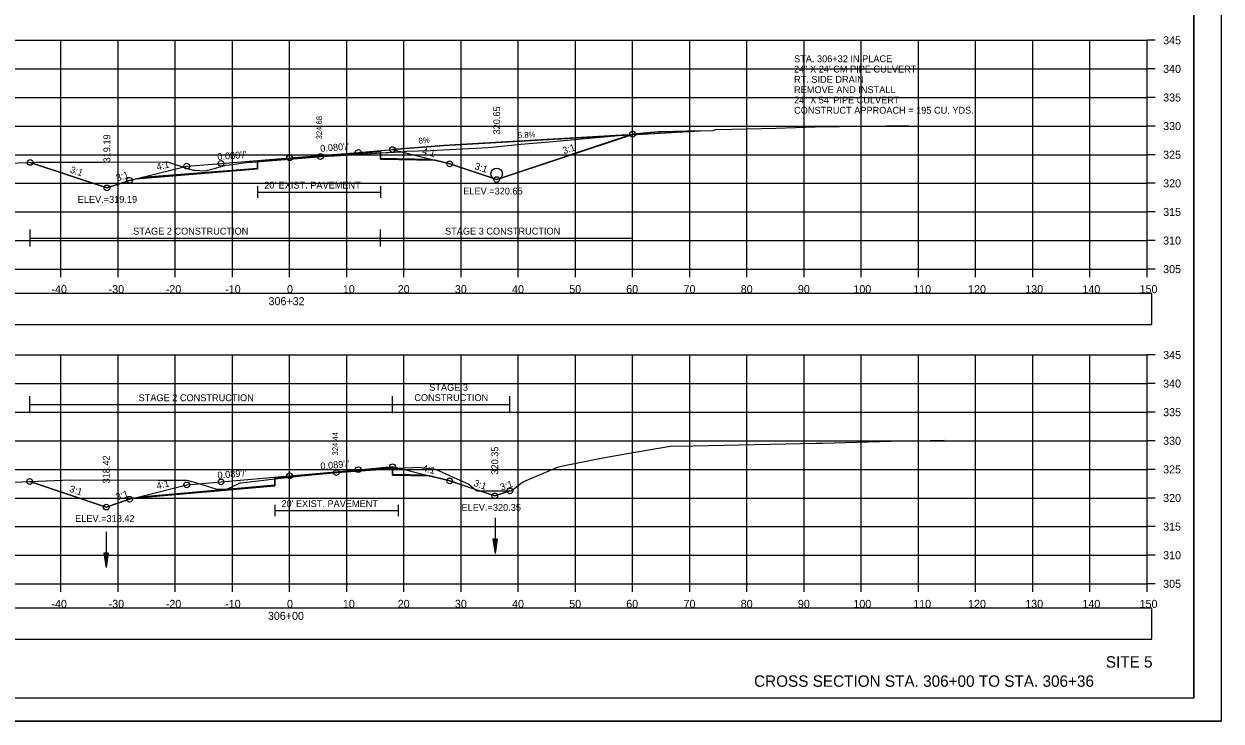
# Model space of a CAD drawing. Extents: x 1376273 to 1384221, y 378927 to 384592.
# Drawn here: x 1381311.9 to 1381521.3, y 380965.2 to 381087 of the extents above; entities that cross this region are included whole.
import ezdxf

# ---------------------------------------------------------------- set-up
doc = ezdxf.new("R2010")
doc.units = 0
for name, color, linetype in [('R_Alt Surface', 7, 'Continuous'), ('R_Axis', 7, 'Continuous'), ('R_Axis Annot', 7, 'Continuous'), ('R_Border', 7, 'Continuous'), ('R_Border Notes', 7, 'Continuous'), ('R_Dimension', 7, 'Continuous'), ('R_Draft', 7, 'Continuous'), ('R_Drive', 7, 'Continuous'), ('R_Exist Surface', 7, 'Continuous'), ('R_Fin Surface', 7, 'Continuous'), ('R_Grid', 7, 'Continuous'), ('R_No Plot', 7, 'Continuous'), ('R_Water', 7, 'Continuous'), ('R_Xsect Elev', 7, 'Continuous'), ('R_Xsect Slope', 7, 'Continuous'), ('T_Detection Zones', 7, 'Continuous'), ('T_Notes', 7, 'Continuous')]:
    doc.layers.add(name, color=color, linetype=linetype)

msp = doc.modelspace()

# ---------------------------------------------------------------- linework, layer by layer
at = {"layer": 'R_Alt Surface'}
for points in [[(1381332.51, 381060.23), (1381352.74, 381061.84), (1381352.75, 381063.01), (1381358.35, 381063.46), (1381374.24, 381064.73), (1381374.25, 381063.56), (1381383.06, 381063.38)], [(1381352.75, 381058.65), (1381352.75, 381056.65)], [(1381352.75, 381057.65), (1381374.24, 381057.65)], [(1381374.24, 381058.65), (1381374.24, 381056.65)], [(1381332.08, 381004.38), (1381355.75, 381006.49), (1381355.76, 381007.65), (1381358.35, 381007.88), (1381376.35, 381009.49), (1381376.36, 381008.32), (1381382.15, 381008.2)], [(1381355.76, 381002.97), (1381355.76, 381000.97)], [(1381377.34, 381002.97), (1381377.34, 381000.97)], [(1381355.76, 381001.97), (1381377.34, 381001.97)]]:
    msp.add_lwpolyline(points, dxfattribs=at)
at = {"layer": 'R_Axis'}
for p, q in [((1381508.35, 381044.17), (1381508.35, 381084.17)), ((1381509.75, 381084.17), (1381508.35, 381084.17)), ((1381509.75, 381079.17), (1381508.35, 381079.17)), ((1381509.75, 381074.17), (1381508.35, 381074.17)), ((1381509.75, 381069.17), (1381508.35, 381069.17)), ((1381509.75, 381064.17), (1381508.35, 381064.17)), ((1381509.75, 381059.17), (1381508.35, 381059.17)), ((1381509.75, 381054.17), (1381508.35, 381054.17)), ((1381509.75, 381049.17), (1381508.35, 381049.17)), ((1381208.35, 381044.17), (1381508.35, 381044.17)), ((1381318.35, 381042.77), (1381318.35, 381044.17)), ((1381328.35, 381042.77), (1381328.35, 381044.17)), ((1381338.35, 381042.77), (1381338.35, 381044.17)), ((1381348.35, 381042.77), (1381348.35, 381044.17)), ((1381358.35, 381042.77), (1381358.35, 381044.17)), ((1381368.35, 381042.77), (1381368.35, 381044.17)), ((1381378.35, 381042.77), (1381378.35, 381044.17)), ((1381388.35, 381042.77), (1381388.35, 381044.17)), ((1381398.35, 381042.77), (1381398.35, 381044.17)), ((1381408.35, 381042.77), (1381408.35, 381044.17)), ((1381418.35, 381042.77), (1381418.35, 381044.17)), ((1381428.35, 381042.77), (1381428.35, 381044.17)), ((1381438.35, 381042.77), (1381438.35, 381044.17)), ((1381448.35, 381042.77), (1381448.35, 381044.17)), ((1381458.35, 381042.77), (1381458.35, 381044.17)), ((1381468.35, 381042.77), (1381468.35, 381044.17)), ((1381478.35, 381042.77), (1381478.35, 381044.17)), ((1381488.35, 381042.77), (1381488.35, 381044.17)), ((1381498.35, 381042.77), (1381498.35, 381044.17)), ((1381508.35, 381042.77), (1381508.35, 381044.17)), ((1381509.75, 381044.17), (1381508.35, 381044.17)), ((1381508.35, 380989.17), (1381508.35, 381029.17)), ((1381509.75, 381029.17), (1381508.35, 381029.17)), ((1381509.75, 381024.17), (1381508.35, 381024.17)), ((1381509.75, 381019.17), (1381508.35, 381019.17)), ((1381509.75, 381014.17), (1381508.35, 381014.17)), ((1381509.75, 381009.17), (1381508.35, 381009.17)), ((1381509.75, 381004.17), (1381508.35, 381004.17)), ((1381509.75, 380999.17), (1381508.35, 380999.17)), ((1381509.75, 380994.17), (1381508.35, 380994.17)), ((1381208.35, 380989.17), (1381508.35, 380989.17)), ((1381318.35, 380987.77), (1381318.35, 380989.17)), ((1381328.35, 380987.77), (1381328.35, 380989.17)), ((1381338.35, 380987.77), (1381338.35, 380989.17)), ((1381348.35, 380987.77), (1381348.35, 380989.17)), ((1381358.35, 380987.77), (1381358.35, 380989.17)), ((1381368.35, 380987.77), (1381368.35, 380989.17)), ((1381378.35, 380987.77), (1381378.35, 380989.17)), ((1381388.35, 380987.77), (1381388.35, 380989.17)), ((1381398.35, 380987.77), (1381398.35, 380989.17)), ((1381408.35, 380987.77), (1381408.35, 380989.17)), ((1381418.35, 380987.77), (1381418.35, 380989.17)), ((1381428.35, 380987.77), (1381428.35, 380989.17)), ((1381438.35, 380987.77), (1381438.35, 380989.17)), ((1381448.35, 380987.77), (1381448.35, 380989.17)), ((1381458.35, 380987.77), (1381458.35, 380989.17)), ((1381468.35, 380987.77), (1381468.35, 380989.17)), ((1381478.35, 380987.77), (1381478.35, 380989.17)), ((1381488.35, 380987.77), (1381488.35, 380989.17)), ((1381498.35, 380987.77), (1381498.35, 380989.17)), ((1381508.35, 380987.77), (1381508.35, 380989.17)), ((1381509.75, 380989.17), (1381508.35, 380989.17))]:
    msp.add_line(p, q, dxfattribs=at)
at = {"layer": 'R_Axis Annot'}
for points in [[(1381207.5, 381034.5), (1381509.19, 381034.5), (1381509.19, 381039.92), (1381207.5, 381039.92)], [(1381207.5, 380979.52), (1381509.19, 380979.52), (1381509.19, 380984.93), (1381207.5, 380984.93)]]:
    msp.add_lwpolyline(points, close=True, dxfattribs=at)
at = {"layer": 'R_Border'}
for q in [(1381516.53, 381174.63), (1381200.35, 380969.17)]:
    msp.add_line((1381516.53, 380969.17), q, dxfattribs=at)
at = {"layer": 'R_Dimension'}
for p, q in [((1381312.97, 381048.11), (1381312.97, 381051.11)), ((1381374.24, 381048.11), (1381374.24, 381051.11)), ((1381418.35, 381048.11), (1381418.35, 381051.11)), ((1381312.97, 381049.61), (1381418.35, 381049.61)), ((1381312.88, 381018.99), (1381312.88, 381021.99)), ((1381376.36, 381018.99), (1381376.36, 381021.99)), ((1381396.89, 381018.99), (1381396.89, 381021.99)), ((1381312.88, 381020.49), (1381396.89, 381020.49))]:
    msp.add_line(p, q, dxfattribs=at)
at = {"layer": 'R_Drive'}
for p, q in [((1381385.32, 381065.78), (1381430.18, 381068.37)), ((1381376.35, 381065.06), (1381385.32, 381065.78))]:
    msp.add_line(p, q, dxfattribs=at)
at = {"layer": 'R_Exist Surface'}
for points in [[(1381307.71, 381062.66), (1381313.95, 381062.87), (1381325.62, 381062.89), (1381337.01, 381062.94), (1381340.67, 381061.72), (1381341.53, 381061.47), (1381341.77, 381061.46), (1381343.5, 381061.33), (1381345.39, 381061.83), (1381347.21, 381062.33), (1381347.85, 381062.41), (1381349.89, 381062.72), (1381351.26, 381062.84), (1381351.75, 381062.89), (1381362.65, 381063.77), (1381363.73, 381063.85), (1381367.31, 381064.06), (1381375.24, 381064.54), (1381375.58, 381064.55), (1381376.67, 381064.61), (1381377.83, 381064.66), (1381377.89, 381064.67), (1381378.78, 381064.77), (1381383.01, 381064.93), (1381393.09, 381065.46), (1381398.81, 381065.99), (1381403.76, 381066.43), (1381422.89, 381068.16), (1381423.16, 381068.17), (1381432.5, 381068.43), (1381432.85, 381068.56), (1381435.74, 381068.62), (1381443.42, 381068.83), (1381450.28, 381069.02), (1381458.87, 381069.14), (1381466.64, 381069.26)], [(1381308.78, 381006.89), (1381320.01, 381007.32), (1381335.36, 381007.27), (1381340.37, 381007.26), (1381340.66, 381007.24), (1381341.66, 381006.93), (1381345.45, 381005.77), (1381346.97, 381005.72), (1381347.38, 381005.7), (1381349.47, 381006.72), (1381349.67, 381006.83), (1381349.79, 381006.85), (1381352.82, 381007.17), (1381353.83, 381007.29), (1381354.76, 381007.43), (1381360.45, 381008.03), (1381366.52, 381008.61), (1381373.4, 381009.11), (1381378.34, 381009.44), (1381379.88, 381009.52), (1381380.82, 381009.57), (1381382.65, 381009.35), (1381383.87, 381009.2), (1381386.98, 381007.8), (1381389.7, 381006.58), (1381390.11, 381006.26), (1381391.1, 381005.43), (1381395.04, 381005.41), (1381397.09, 381005.41), (1381397.99, 381006.06), (1381398.69, 381006.65), (1381399.3, 381007.07), (1381405.07, 381009.52), (1381405.42, 381009.64), (1381405.88, 381009.73), (1381407.32, 381010.02), (1381413.16, 381011.2), (1381417.47, 381011.97), (1381424.91, 381013.24), (1381428.93, 381013.31), (1381450.45, 381013.74), (1381450.9, 381013.75), (1381451.64, 381013.77), (1381463.52, 381014.12), (1381468.09, 381014.19), (1381472.86, 381014.25)]]:
    msp.add_lwpolyline(points, dxfattribs=at)
at = {"layer": 'R_Fin Surface'}
for points in [[(1381312.97, 381062.83), (1381326.38, 381058.36), (1381330.35, 381059.69), (1381332.61, 381060.25), (1381340.35, 381062.19), (1381346.35, 381062.66), (1381358.35, 381063.62), (1381370.35, 381064.58), (1381376.35, 381065.06), (1381382.6, 381063.5), (1381386.35, 381062.56), (1381394.57, 381059.82), (1381418.35, 381067.75)], [(1381312.88, 381007.05), (1381326.27, 381002.59), (1381330.35, 381003.95), (1381332.24, 381004.42), (1381340.35, 381006.45), (1381346.35, 381006.98), (1381358.35, 381008.05), (1381370.35, 381009.12), (1381376.35, 381009.65), (1381382.12, 381008.21), (1381386.35, 381007.15), (1381394.24, 381004.53), (1381396.89, 381005.41)]]:
    msp.add_lwpolyline(points, dxfattribs=at)
at = {"layer": 'R_Grid'}
for p, q in [((1381208.35, 381084.17), (1381508.35, 381084.17)), ((1381318.35, 381044.17), (1381318.35, 381084.17)), ((1381328.35, 381044.17), (1381328.35, 381084.17)), ((1381338.35, 381044.17), (1381338.35, 381084.17)), ((1381348.35, 381044.17), (1381348.35, 381084.17)), ((1381358.35, 381044.17), (1381358.35, 381084.17)), ((1381368.35, 381044.17), (1381368.35, 381084.17)), ((1381378.35, 381044.17), (1381378.35, 381084.17)), ((1381388.35, 381044.17), (1381388.35, 381084.17)), ((1381398.35, 381044.17), (1381398.35, 381084.17)), ((1381408.35, 381044.17), (1381408.35, 381084.17)), ((1381418.35, 381044.17), (1381418.35, 381084.17)), ((1381428.35, 381044.17), (1381428.35, 381084.17)), ((1381438.35, 381044.17), (1381438.35, 381084.17)), ((1381448.35, 381044.17), (1381448.35, 381084.17)), ((1381458.35, 381044.17), (1381458.35, 381084.17)), ((1381468.35, 381044.17), (1381468.35, 381084.17)), ((1381478.35, 381044.17), (1381478.35, 381084.17)), ((1381488.35, 381044.17), (1381488.35, 381084.17)), ((1381498.35, 381044.17), (1381498.35, 381084.17)), ((1381508.35, 381044.17), (1381508.35, 381084.17)), ((1381208.35, 381079.17), (1381508.35, 381079.17)), ((1381208.35, 381074.17), (1381508.35, 381074.17)), ((1381208.35, 381069.17), (1381508.35, 381069.17)), ((1381208.35, 381064.17), (1381508.35, 381064.17)), ((1381208.35, 381059.17), (1381508.35, 381059.17)), ((1381208.35, 381054.17), (1381508.35, 381054.17)), ((1381208.35, 381049.17), (1381508.35, 381049.17)), ((1381208.35, 381044.17), (1381508.35, 381044.17)), ((1381208.35, 381029.17), (1381508.35, 381029.17)), ((1381318.35, 380989.17), (1381318.35, 381029.17)), ((1381328.35, 380989.17), (1381328.35, 381029.17)), ((1381338.35, 380989.17), (1381338.35, 381029.17)), ((1381348.35, 380989.17), (1381348.35, 381029.17)), ((1381358.35, 380989.17), (1381358.35, 381029.17)), ((1381368.35, 380989.17), (1381368.35, 381029.17)), ((1381378.35, 380989.17), (1381378.35, 381029.17)), ((1381388.35, 380989.17), (1381388.35, 381029.17)), ((1381398.35, 380989.17), (1381398.35, 381029.17)), ((1381408.35, 380989.17), (1381408.35, 381029.17)), ((1381418.35, 380989.17), (1381418.35, 381029.17)), ((1381428.35, 380989.17), (1381428.35, 381029.17)), ((1381438.35, 380989.17), (1381438.35, 381029.17)), ((1381448.35, 380989.17), (1381448.35, 381029.17)), ((1381458.35, 380989.17), (1381458.35, 381029.17)), ((1381468.35, 380989.17), (1381468.35, 381029.17)), ((1381478.35, 380989.17), (1381478.35, 381029.17)), ((1381488.35, 380989.17), (1381488.35, 381029.17)), ((1381498.35, 380989.17), (1381498.35, 381029.17)), ((1381508.35, 380989.17), (1381508.35, 381029.17)), ((1381208.35, 381024.17), (1381508.35, 381024.17)), ((1381208.35, 381019.17), (1381508.35, 381019.17)), ((1381208.35, 381014.17), (1381508.35, 381014.17)), ((1381208.35, 381009.17), (1381508.35, 381009.17)), ((1381208.35, 381004.17), (1381508.35, 381004.17)), ((1381208.35, 380999.17), (1381508.35, 380999.17)), ((1381208.35, 380994.17), (1381508.35, 380994.17)), ((1381208.35, 380989.17), (1381508.35, 380989.17))]:
    msp.add_line(p, q, dxfattribs=at)
at = {"layer": 'R_No Plot'}
msp.add_line((1381187.95, 380965.19), (1381521.28, 380965.19), dxfattribs=at)
for points in [[(1381187.94, 381178.52), (1381521.28, 381178.52), (1381521.28, 380965.19), (1381187.94, 380965.19)], [(1381434.27, 381174.63), (1381434.27, 381164.75), (1381470, 381164.75), (1381470, 381161.83), (1381493.2, 381161.83), (1381493.2, 381137.5), (1381516.53, 381137.5), (1381516.53, 380969.17), (1381200.35, 380969.17), (1381200.35, 381174.63)]]:
    msp.add_lwpolyline(points, close=True, dxfattribs=at)
for points in [[(1381331.54, 381059.98), (1381352.74, 381061.68), (1381352.75, 381063.01), (1381358.35, 381063.46), (1381374.24, 381064.73), (1381374.25, 381063.39), (1381383.79, 381063.2)], [(1381331.04, 381004.12), (1381355.75, 381006.32), (1381355.76, 381007.65), (1381358.35, 381007.88), (1381376.35, 381009.49), (1381376.36, 381008.15), (1381382.87, 381008.02)]]:
    msp.add_lwpolyline(points, dxfattribs=at)
for centre in [(1381418.35, 381067.75), (1381376.35, 381065.06), (1381358.35, 381063.62), (1381363.73, 381063.85), (1381370.35, 381064.58), (1381312.97, 381062.83), (1381340.35, 381062.19), (1381346.35, 381062.66), (1381386.35, 381062.56), (1381330.35, 381059.69), (1381394.57, 381059.82), (1381394.57, 381059.82), (1381326.38, 381058.36), (1381326.38, 381058.36), (1381366.52, 381008.61), (1381370.35, 381009.12), (1381376.35, 381009.65), (1381312.88, 381007.05), (1381340.35, 381006.45), (1381346.35, 381006.98), (1381358.35, 381008.05), (1381386.35, 381007.15), (1381394.24, 381004.53), (1381394.24, 381004.53), (1381396.89, 381005.41), (1381326.27, 381002.59), (1381326.27, 381002.59), (1381330.35, 381003.95)]:
    msp.add_circle(centre, 0.5, dxfattribs=at)
at = {"layer": 'R_Water'}
for p, q in [((1381394.29, 381000.71), (1381394.29, 380994.46)), ((1381326.25, 380998.25), (1381326.25, 380992)), ((1381393.91, 380996.96), (1381394.29, 380994.46)), ((1381394.66, 380996.96), (1381393.91, 380996.96)), ((1381393.98, 380996.96), (1381394.29, 380994.88)), ((1381394.04, 380996.96), (1381394.29, 380995.31)), ((1381394.1, 380996.96), (1381394.29, 380995.73)), ((1381394.17, 380996.96), (1381394.29, 380996.15)), ((1381394.23, 380996.96), (1381394.29, 380996.57)), ((1381394.66, 380996.96), (1381394.29, 380994.46)), ((1381394.41, 380996.96), (1381394.29, 380996.15)), ((1381394.54, 380996.96), (1381394.29, 380995.31)), ((1381394.6, 380996.96), (1381394.29, 380994.88)), ((1381394.48, 380996.96), (1381394.29, 380995.73)), ((1381394.35, 380996.96), (1381394.29, 380996.57)), ((1381325.87, 380994.5), (1381326.25, 380992)), ((1381326.62, 380994.5), (1381325.87, 380994.5)), ((1381325.94, 380994.5), (1381326.25, 380992.42)), ((1381326, 380994.5), (1381326.25, 380992.85)), ((1381326.06, 380994.5), (1381326.25, 380993.27)), ((1381326.13, 380994.5), (1381326.25, 380993.69)), ((1381326.19, 380994.5), (1381326.25, 380994.11)), ((1381326.62, 380994.5), (1381326.25, 380992)), ((1381326.37, 380994.5), (1381326.25, 380993.69)), ((1381326.5, 380994.5), (1381326.25, 380992.85)), ((1381326.56, 380994.5), (1381326.25, 380992.42)), ((1381326.44, 380994.5), (1381326.25, 380993.27)), ((1381326.31, 380994.5), (1381326.25, 380994.11))]:
    msp.add_line(p, q, dxfattribs=at)
msp.add_circle((1381394.57, 381060.82), 1, dxfattribs=at)
at = {"layer": 'T_Detection Zones'}
for points in [[(1381374.24, 381064.48), (1381375.24, 381064.54), (1381375.58, 381064.55), (1381376.67, 381064.61), (1381377.83, 381064.66), (1381377.89, 381064.67), (1381378.78, 381064.77), (1381383.01, 381064.93), (1381393.09, 381065.46), (1381398.81, 381065.99), (1381403.76, 381066.43), (1381418.35, 381067.75), (1381394.57, 381059.82), (1381386.35, 381062.56), (1381383.79, 381063.2), (1381374.25, 381063.39)], [(1381352.75, 381062.97), (1381362.65, 381063.77), (1381363.73, 381063.85), (1381367.31, 381064.06), (1381374.24, 381064.48), (1381374.24, 381064.73), (1381358.35, 381063.46), (1381352.75, 381063.01)], [(1381312.97, 381062.83), (1381313.95, 381062.87), (1381325.62, 381062.89), (1381337.01, 381062.94), (1381340.67, 381061.72), (1381341.53, 381061.47), (1381341.77, 381061.46), (1381343.5, 381061.33), (1381345.39, 381061.83), (1381347.21, 381062.33), (1381347.85, 381062.41), (1381349.89, 381062.72), (1381351.26, 381062.84), (1381351.75, 381062.89), (1381352.75, 381062.97), (1381352.74, 381061.68), (1381331.54, 381059.98), (1381330.35, 381059.69), (1381326.38, 381058.36)], [(1381355.76, 381007.54), (1381360.45, 381008.03), (1381366.52, 381008.61), (1381373.4, 381009.11), (1381376.35, 381009.31), (1381376.35, 381009.49), (1381358.35, 381007.88), (1381355.76, 381007.65)], [(1381376.35, 381009.31), (1381378.34, 381009.44), (1381379.88, 381009.52), (1381380.82, 381009.57), (1381382.65, 381009.35), (1381383.87, 381009.2), (1381386.98, 381007.8), (1381389.7, 381006.58), (1381390.11, 381006.26), (1381390.81, 381005.67), (1381386.35, 381007.15), (1381382.87, 381008.02), (1381376.36, 381008.15)], [(1381312.88, 381007.05), (1381320.01, 381007.32), (1381335.36, 381007.27), (1381340.37, 381007.26), (1381340.66, 381007.24), (1381341.66, 381006.93), (1381345.45, 381005.77), (1381346.97, 381005.72), (1381347.38, 381005.7), (1381349.47, 381006.72), (1381349.67, 381006.83), (1381349.79, 381006.85), (1381352.82, 381007.17), (1381353.83, 381007.29), (1381354.76, 381007.43), (1381355.76, 381007.54), (1381355.75, 381006.32), (1381331.04, 381004.12), (1381330.35, 381003.95), (1381326.27, 381002.59)], [(1381390.81, 381005.67), (1381391.1, 381005.43), (1381391.54, 381005.42)], [(1381391.54, 381005.42), (1381395.04, 381005.41), (1381396.89, 381005.41), (1381394.24, 381004.53)]]:
    msp.add_lwpolyline(points, close=True, dxfattribs=at)
at = {"layer": 'T_Notes'}
for p, q in [((1381418.13, 381067.67), (1381430.18, 381068.37)), ((1381418.35, 381067.75), (1381418.13, 381067.67)), ((1381385.32, 381065.78), (1381376.35, 381065.06))]:
    msp.add_line(p, q, dxfattribs=at)
for points in [[(1381382.6, 381063.5), (1381386.35, 381062.56), (1381394.57, 381059.82), (1381418.13, 381067.67)], [(1381418.13, 381067.67), (1381416.42, 381067.57), (1381385.32, 381065.78)], [(1381430.18, 381068.37), (1381423.16, 381068.17), (1381422.89, 381068.16), (1381418.35, 381067.75)], [(1381376.35, 381065.06), (1381377.89, 381064.68), (1381377.91, 381064.67), (1381382.6, 381063.5)]]:
    msp.add_lwpolyline(points, dxfattribs=at)

# ---------------------------------------------------------------- texts
at = {"layer": 'R_Alt Surface'}
for p in [(1381353.9, 381058.26), (1381356.91, 381002.58)]:
    msp.add_text("20' EXIST. PAVEMENT", height=1.2, dxfattribs=at).set_placement(p)
at = {"layer": 'R_Axis Annot'}
for s, p in [('345', (1381511.15, 381083.47)), ('340', (1381511.15, 381078.47)), ('335', (1381511.15, 381073.47)), ('330', (1381511.15, 381068.47)), ('325', (1381511.15, 381063.47)), ('320', (1381511.15, 381058.47)), ('315', (1381511.15, 381053.47)), ('310', (1381511.15, 381048.47)), ('305', (1381511.15, 381043.47)), ('-40', (1381316.69, 381039.97)), ('-30', (1381326.69, 381039.97)), ('-20', (1381336.69, 381039.97)), ('-10', (1381347.08, 381039.97)), ('0', (1381357.89, 381039.97)), ('10', (1381367.66, 381039.97)), ('20', (1381377.26, 381039.97)), ('30', (1381387.26, 381039.97)), ('40', (1381397.26, 381039.97)), ('50', (1381407.26, 381039.97)), ('60', (1381417.23, 381039.97)), ('70', (1381427.26, 381039.97)), ('80', (1381437.26, 381039.97)), ('90', (1381447.26, 381039.97)), ('100', (1381456.97, 381039.97)), ('110', (1381467.43, 381039.97)), ('120', (1381477.03, 381039.97)), ('130', (1381487.03, 381039.97)), ('140', (1381497.03, 381039.97)), ('150', (1381507.03, 381039.97)), ('306+32', (1381354.67, 381037.87)), ('345', (1381511.15, 381028.47)), ('340', (1381511.15, 381023.47)), ('335', (1381511.15, 381018.47)), ('330', (1381511.15, 381013.47)), ('325', (1381511.15, 381008.47)), ('320', (1381511.15, 381003.47)), ('315', (1381511.15, 380998.47)), ('310', (1381511.15, 380993.47)), ('305', (1381511.15, 380988.47)), ('-40', (1381316.69, 380984.97)), ('-30', (1381326.69, 380984.97)), ('-20', (1381336.69, 380984.97)), ('-10', (1381347.08, 380984.97)), ('0', (1381357.89, 380984.97)), ('10', (1381367.66, 380984.97)), ('20', (1381377.26, 380984.97)), ('30', (1381387.26, 380984.97)), ('40', (1381397.26, 380984.97)), ('50', (1381407.26, 380984.97)), ('60', (1381417.23, 380984.97)), ('70', (1381427.26, 380984.97)), ('80', (1381437.26, 380984.97)), ('90', (1381447.26, 380984.97)), ('100', (1381456.97, 380984.97)), ('110', (1381467.43, 380984.97)), ('120', (1381477.03, 380984.97)), ('130', (1381487.03, 380984.97)), ('140', (1381497.03, 380984.97)), ('150', (1381507.03, 380984.97)), ('306+00', (1381354.55, 380982.87))]:
    msp.add_text(s, height=1.4, dxfattribs=at).set_placement(p)
at = {"layer": 'R_Border Notes'}
for s, p in [('ELEV.=320.65', (1381388.72, 381057.22)), ('ELEV.=319.19', (1381321.28, 381055.76)), ('ELEV.=320.35', (1381388.42, 381001.93)), ('ELEV.=318.42', (1381320.83, 380999.99))]:
    msp.add_text(s, height=1.2, dxfattribs=at).set_placement(p)
at = {"layer": 'R_Dimension'}
for s, p in [('STAGE 2 CONSTRUCTION', (1381330.98, 381050.21)), ('STAGE 3 CONSTRUCTION', (1381385.54, 381050.21)), ('STAGE 3 ', (1381382.77, 381022.91)), ('STAGE 2 CONSTRUCTION', (1381331.93, 381021.09)), ('CONSTRUCTION', (1381380.16, 381021.11))]:
    msp.add_text(s, height=1.2, dxfattribs=at).set_placement(p)
at = {"layer": 'R_Draft'}
for s, p in [('SITE 5', (1381501.12, 380974.52)), ('CROSS SECTION STA. 306+00 TO STA. 306+36', (1381439.59, 380971.17))]:
    msp.add_text(s, height=2, dxfattribs=at).set_placement(p)
at = {"layer": 'R_Drive'}
for s, p in [('STA. 306+32 IN PLACE', (1381446.59, 381080.34)), ('24" X 24\' CM PIPE CULVERT', (1381446.59, 381078.54)), ('RT. SIDE DRAIN', (1381446.59, 381076.74)), ('REMOVE AND INSTALL', (1381446.59, 381074.94)), ('24" X 54\' PIPE CULVERT', (1381446.59, 381073.14)), ('CONSTRUCT APPROACH = 195 CU. YDS.', (1381446.59, 381071.34))]:
    msp.add_text(s, height=1.2, dxfattribs=at).set_placement(p)
for s, rotation, p in [('5.8%', 3.3023, (1381398.32, 381067.05)), ('8%', 4.5695, (1381380.95, 381066.1))]:
    msp.add_text(s, height=1, rotation=rotation, dxfattribs=at).set_placement(p)
at = {"layer": 'R_Xsect Elev'}
for s, height, p in [('320.65', 1.2, (1381395.17, 381067.71)), ('324.68', 1, (1381364.03, 381066.85)), ('319.19', 1.2, (1381326.98, 381062.82)), ('324.44', 1, (1381366.82, 381011.61)), ('318.42', 1.2, (1381326.87, 381006.71)), ('320.35', 1.2, (1381394.84, 381008.26))]:
    msp.add_text(s, height=height, rotation=90, dxfattribs=at).set_placement(p)
at = {"layer": 'R_Xsect Slope'}
for s, rotation, p in [("0.080'/'", 4.5695, (1381363.75, 381064.66)), ('3:1', 18.4349, (1381406.31, 381064.26)), ("0.080'/'", 4.5695, (1381345.75, 381063.22)), ('4:1', 345.9638, (1381381.47, 381064.3)), ('3:1', 341.5651, (1381319.84, 381061.07)), ('4:1', 14.0362, (1381335.23, 381061.42)), ('3:1', 341.5651, (1381390.62, 381061.67)), ('3:1', 18.4349, (1381328.21, 381059.5)), ("0.089'/'", 5.0897, (1381345.79, 381007.54)), ("0.089'/'", 5.0897, (1381363.79, 381009.14)), ('4:1', 345.9638, (1381381.47, 381008.89)), ('4:1', 14.0362, (1381335.23, 381005.68)), ('3:1', 341.5651, (1381390.45, 381006.31)), ('3:1', 18.4349, (1381395.4, 381005.44)), ('3:1', 341.5651, (1381319.73, 381005.29)), ('3:1', 18.4349, (1381328.15, 381003.74))]:
    msp.add_text(s, height=1.2, rotation=rotation, dxfattribs=at).set_placement(p)

doc.saveas('drawing.dxf')
